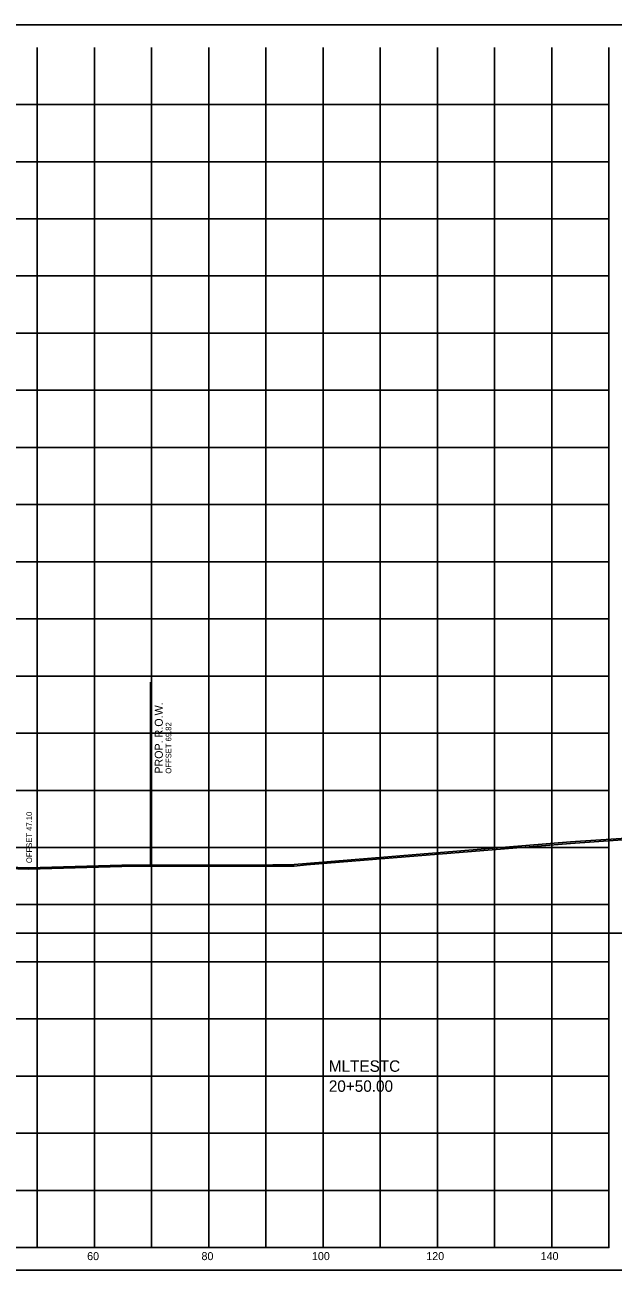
# Model space of a CAD drawing. Extents: x 1131015 to 1136271, y 133453 to 174329.
# Drawn here: x 1131388.3 to 1131491.2, y 171108.7 to 171326.6 of the extents above; entities that cross this region are included whole.
import ezdxf

# ---------------------------------------------------------------- set-up
doc = ezdxf.new("R2010")
doc.units = 0
for name, color, linetype in [('DESIGN - ROW - Right-of-Way and Easement Labels', 7, 'Continuous'), ('DESIGN - ROW - Right-of-Way Linework', 7, 'Continuous'), ('DESIGN - SHEET - Corner Text', 7, 'Continuous'), ('DESIGN - SHEET - Light Grid', 7, 'Continuous'), ('DESIGN - SHEET - Linework', 7, 'Continuous'), ('DESIGN - SHEET - Plot Shape', 7, 'Continuous'), ('DESIGN - TYPICAL - Slope Tie Text', 7, 'Continuous'), ('DESIGN - TYPICAL - Warning Text', 7, 'Continuous'), ('SURVEY - GROUND - Bottom of Topsoil Layer', 7, 'Continuous'), ('SURVEY - GROUND - Top of Ground', 7, 'Continuous')]:
    doc.layers.add(name, color=color, linetype=linetype)

msp = doc.modelspace()

# ---------------------------------------------------------------- linework, layer by layer
at = {"layer": 'DESIGN - ROW - Right-of-Way Linework'}
msp.add_line((1131410.27, 171179.58), (1131410.27, 171211.58), dxfattribs=at)
at = {"layer": 'DESIGN - SHEET - Light Grid'}
msp.add_line((1131340.46, 171167.66), (1131640.46, 171167.66), dxfattribs=at)
at = {"layer": 'DESIGN - SHEET - Linework'}
for p, q in [((1131390.46, 171112.66), (1131390.46, 171322.66)), ((1131400.46, 171112.66), (1131400.46, 171322.66)), ((1131410.46, 171112.66), (1131410.46, 171322.66)), ((1131420.46, 171112.66), (1131420.46, 171322.66)), ((1131430.46, 171112.66), (1131430.46, 171322.66)), ((1131440.46, 171112.66), (1131440.46, 171322.66)), ((1131450.46, 171112.66), (1131450.46, 171322.66)), ((1131460.46, 171112.66), (1131460.46, 171322.66)), ((1131470.46, 171112.66), (1131470.46, 171322.66)), ((1131480.46, 171112.66), (1131480.46, 171322.66)), ((1131190.46, 171312.66), (1131490.46, 171312.66)), ((1131190.46, 171302.66), (1131490.46, 171302.66)), ((1131190.46, 171292.66), (1131490.46, 171292.66)), ((1131190.46, 171282.66), (1131490.46, 171282.66)), ((1131190.46, 171272.66), (1131490.46, 171272.66)), ((1131190.46, 171262.66), (1131490.46, 171262.66)), ((1131190.46, 171252.66), (1131490.46, 171252.66)), ((1131190.46, 171242.66), (1131490.46, 171242.66)), ((1131190.46, 171232.66), (1131490.46, 171232.66)), ((1131190.46, 171222.66), (1131490.46, 171222.66)), ((1131190.46, 171212.66), (1131490.46, 171212.66)), ((1131190.46, 171202.66), (1131490.46, 171202.66)), ((1131190.46, 171192.66), (1131490.46, 171192.66)), ((1131190.46, 171182.66), (1131490.46, 171182.66)), ((1131190.46, 171172.66), (1131490.46, 171172.66)), ((1131190.46, 171162.66), (1131490.46, 171162.66)), ((1131190.46, 171152.66), (1131490.46, 171152.66)), ((1131190.46, 171142.66), (1131490.46, 171142.66)), ((1131190.46, 171132.66), (1131490.46, 171132.66)), ((1131190.46, 171122.66), (1131490.46, 171122.66))]:
    msp.add_line(p, q, dxfattribs=at)
msp.add_lwpolyline([(1131190.46, 171322.66), (1131190.46, 171112.66), (1131490.46, 171112.66), (1131490.46, 171322.66)], dxfattribs=at)
at = {"layer": 'DESIGN - SHEET - Plot Shape'}
msp.add_lwpolyline([(1131170.46, 171326.6), (1131510.46, 171326.6), (1131510.46, 171108.72), (1131170.46, 171108.72)], close=True, dxfattribs=at)
at = {"layer": 'SURVEY - GROUND - Bottom of Topsoil Layer'}
for p, q in [((1131483.74, 171183.38), (1131503.62, 171184.73)), ((1131437.53, 171179.63), (1131483.74, 171183.38)), ((1131435.41, 171179.42), (1131437.53, 171179.63)), ((1131383.04, 171179.06), (1131388.95, 171178.88)), ((1131388.95, 171178.88), (1131405.23, 171179.31)), ((1131405.23, 171179.31), (1131431.68, 171179.39)), ((1131431.68, 171179.39), (1131434.75, 171179.39)), ((1131434.75, 171179.39), (1131435.41, 171179.42))]:
    msp.add_line(p, q, dxfattribs=at)
at = {"layer": 'SURVEY - GROUND - Top of Ground'}
for p, q in [((1131483.74, 171183.63), (1131503.62, 171184.98)), ((1131437.53, 171179.88), (1131483.74, 171183.63)), ((1131405.23, 171179.56), (1131431.68, 171179.64)), ((1131431.68, 171179.64), (1131434.75, 171179.64)), ((1131434.75, 171179.64), (1131435.41, 171179.67)), ((1131435.41, 171179.67), (1131437.53, 171179.88)), ((1131383.04, 171179.31), (1131388.95, 171179.13)), ((1131388.95, 171179.13), (1131405.23, 171179.56))]:
    msp.add_line(p, q, dxfattribs=at)

# ---------------------------------------------------------------- texts
at = {"layer": 'DESIGN - ROW - Right-of-Way and Easement Labels'}
for s, height, p in [('PROP. R.O.W.', 1.4, (1131412.42, 171195.58)), ('OFFSET 69.82', 1, (1131413.92, 171195.58))]:
    msp.add_text(s, height=height, rotation=90, dxfattribs=at).set_placement(p)
at = {"layer": 'DESIGN - SHEET - Corner Text'}
for s, p in [('60', (1131399.19, 171110.46)), ('80', (1131419.19, 171110.46)), ('100', (1131438.51, 171110.46)), ('120', (1131458.51, 171110.46)), ('140', (1131478.51, 171110.46))]:
    msp.add_text(s, height=1.4, dxfattribs=at).set_placement(p)
at = {"layer": 'DESIGN - TYPICAL - Slope Tie Text'}
msp.add_text('OFFSET 47.10', height=1, rotation=90, dxfattribs=at).set_placement((1131389.55, 171179.93))
at = {"layer": 'DESIGN - TYPICAL - Warning Text'}
for s, p in [('MLTESTC', (1131441.46, 171143.41)), ('20+50.00', (1131441.46, 171139.91))]:
    msp.add_text(s, height=2, dxfattribs=at).set_placement(p)

doc.saveas('drawing.dxf')
